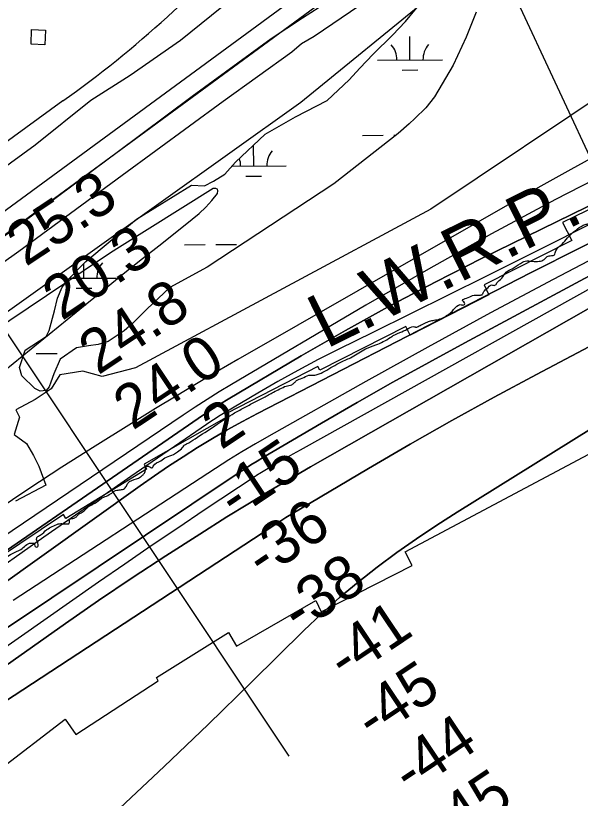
# Model space of a CAD drawing. Extents: x 3419139 to 3457078, y 540382 to 565875.
# Drawn here: x 3453623 to 3454490, y 550011 to 551211 of the extents above; entities that cross this region are included whole.
import ezdxf

# ---------------------------------------------------------------- set-up
doc = ezdxf.new("R2010")
doc.units = 0
for name, color, linetype in [('V-BLDG-OTLN', 7, 'Continuous'), ('V-FLOD-BASE', 7, 'Continuous'), ('V-LEVE-TOET', 7, 'Continuous'), ('V-RIVR-EDGE', 7, 'Continuous'), ('V-RIVR-RANG', 7, 'Continuous'), ('V-ROAD-CNTR', 7, 'Continuous'), ('V-RRAP-RVMT', 7, 'Continuous'), ('V-SITE-VEGE', 7, 'Continuous'), ('V-SURV-LINE', 7, 'Continuous'), ('V-TOPO-DPTH', 7, 'Continuous'), ('V-TOPO-MINR', 7, 'Continuous'), ('V-TOPO-WATR', 7, 'Continuous'), ('V-TOPO-WATR-IDEN', 7, 'Continuous'), ('V-WETL-SWMP', 7, 'Continuous')]:
    doc.layers.add(name, color=color, linetype=linetype)

msp = doc.modelspace()

# ---------------------------------------------------------------- linework, layer by layer
at = {"layer": 'V-BLDG-OTLN'}
msp.add_lwpolyline([(3453647.8, 551190.1), (3453669, 551189.1), (3453668, 551166.7), (3453647.1, 551167.7)], close=True, dxfattribs=at)
at = {"layer": 'V-FLOD-BASE'}
msp.add_lwpolyline([(3454370.3, 551565.4), (3454316.4, 551505.7), (3454286.1, 551468.4), (3454260.3, 551430), (3454186.5, 551323), (3454147.9, 551267.2), (3454142.3, 551260.6), (3454127.6, 551248.9), (3454063.7, 551207.5), (3454015.4, 551175.8), (3453894.3, 551087.3), (3453779, 551001.7), (3453638.3, 550896.8), (3453481.9, 550781.6), (3453332.6, 550669.4), (3453264, 550617.8), (3453239.8, 550595), (3453215.8, 550571.2), (3453204.6, 550555.6), (3453181.3, 550515.4), (3453170.5, 550500)], dxfattribs=at)
at = {"layer": 'V-LEVE-TOET'}
for points in [[(3453990, 551265.4), (3453876.6, 551173.3), (3453799.1, 551119.7), (3453738.6, 551081.4), (3453653.4, 551012.7), (3453514.9, 550912.1), (3453378.1, 550813), (3453331.7, 550782.4), (3453304.6, 550766.4), (3453270.2, 550738.6), (3453186.3, 550673.5), (3453069.7, 550586.7), (3452946.3, 550498.3), (3452789.9, 550383.7), (3452601.6, 550243.6), (3452413.3, 550102.4)], [(3454151.8, 551227.3), (3454081.5, 551179.7), (3454061.9, 551168.1), (3454047.2, 551155.7), (3453941.8, 551079.7), (3453786.9, 550966.1), (3453628.5, 550849.6), (3453455.7, 550727.6), (3453297.5, 550606.9), (3453174.8, 550502.1), (3453142.3, 550486.5), (3453049, 550421.2), (3452914.8, 550324.1), (3452841.3, 550274.9), (3452776.8, 550226.9), (3452687.1, 550161.6), (3452591.1, 550086.7), (3452524.6, 550036.5), (3452442.5, 549981.4), (3452333.6, 549904.8), (3452218, 549819.5), (3452064.1, 549704.6)]]:
    msp.add_lwpolyline(points, dxfattribs=at)
at = {"layer": 'V-RIVR-EDGE'}
for points in [[(3454293.4, 550757.8), (3454303.2, 550767.5), (3454305.6, 550768.2), (3454311.2, 550767.8), (3454312.6, 550769.5), (3454309.1, 550774.8), (3454315.4, 550778.2), (3454324.4, 550782), (3454329.3, 550782.7), (3454335.5, 550782.7), (3454340, 550784.1), (3454341.8, 550788.2), (3454346.7, 550792.8), (3454353.6, 550798.3), (3454358.9, 550797.9), (3454362, 550801.4), (3454369.3, 550808.7), (3454376.3, 550818.1), (3454385.3, 550823.2), (3454397.9, 550831.2), (3454405.2, 550834.7), (3454416.7, 550834.6), (3454426.7, 550834.6), (3454434.4, 550837.4), (3454439.3, 550841.9), (3454445.5, 550843.3), (3454450.1, 550844.6), (3454452.5, 550850.9), (3454459.5, 550858.9), (3454476.9, 550877.3), (3454485.6, 550884.2), (3454497.4, 550891.1), (3454502.7, 550892.5), (3454506.8, 550895.9), (3454511.7, 550900.8), (3454520.4, 550909.1), (3454533.3, 550915.7), (3454547.6, 550919.5), (3454558.7, 550924.3), (3454569.9, 550933), (3454588.7, 550945.8), (3454603.3, 550955.5), (3454618.2, 550961.4), (3454638.1, 550968.3), (3454654.8, 550974.8)], [(3453266.7, 550127.8), (3453274.3, 550131.6), (3453280.6, 550137), (3453284.4, 550141.5), (3453290, 550143.2), (3453295.6, 550146.7), (3453296.6, 550150.8), (3453299.8, 550151.9), (3453302.9, 550154), (3453303.2, 550155.7), (3453304, 550161.9), (3453307.1, 550170.6), (3453310.2, 550172.4), (3453311.6, 550172.4), (3453318.9, 550168.9), (3453324.1, 550169.5), (3453325.5, 550171.3), (3453322.4, 550175.8), (3453321.7, 550179.6), (3453321.7, 550181.7), (3453323.1, 550183.8), (3453327.3, 550188.3), (3453332.2, 550191.1), (3453342.6, 550196.3), (3453349.2, 550199), (3453361.1, 550203.2), (3453364.9, 550205.9), (3453367.7, 550209.8), (3453371.5, 550214.6), (3453375.4, 550218.4), (3453384.1, 550224.3), (3453393.8, 550228.1), (3453402.5, 550233.3), (3453407.4, 550234), (3453415.4, 550235.7), (3453418.9, 550238.1), (3453421, 550242), (3453424.8, 550244.7), (3453429, 550252), (3453431.4, 550254.8), (3453438.4, 550262.4), (3453445.7, 550268), (3453454.4, 550274.6), (3453467.6, 550280.4), (3453475.3, 550287), (3453478.4, 550292.2), (3453480.2, 550295.3), (3453482.6, 550296.4), (3453493.8, 550299.5), (3453497.9, 550302.3), (3453508.7, 550308.1), (3453513.6, 550312.6), (3453525.4, 550322.4), (3453541.8, 550336.2), (3453553, 550342.8), (3453558.2, 550346.6), (3453563.1, 550350.1), (3453573.9, 550358.4), (3453586.4, 550367), (3453597.2, 550375), (3453607.6, 550379.9), (3453618.4, 550386.4), (3453631.3, 550392.7), (3453646.6, 550402.4), (3453649.4, 550402.3), (3453651.5, 550402.3), (3453653.6, 550397.1), (3453657.7, 550397.1), (3453658.1, 550399.5), (3453656, 550410.7), (3453656.4, 550411.4), (3453661.3, 550414.5), (3453671.4, 550423.2), (3453679.7, 550427.6), (3453688.8, 550431.8), (3453696.4, 550432.1), (3453702.7, 550431.8), (3453705.1, 550432.1), (3453706.1, 550434.2), (3453705.8, 550438.7), (3453711.4, 550440.1), (3453716.6, 550442.9), (3453720.1, 550446.7), (3453725.7, 550449.8), (3453730.9, 550454.3), (3453736.8, 550459.5), (3453742, 550461.9), (3453752.5, 550469.2), (3453768.8, 550477.8), (3453773, 550480.6), (3453776.8, 550483), (3453784.5, 550484.1), (3453790.4, 550486.1), (3453794.2, 550491.3), (3453797, 550495.8), (3453801.9, 550498.6), (3453815.1, 550503.8), (3453819, 550507.3), (3453821.7, 550510.7), (3453822.5, 550514.2), (3453822.8, 550517.7), (3453824.9, 550520.5), (3453826.6, 550520.5), (3453828, 550520.1), (3453832.9, 550517.7), (3453834.6, 550520.4), (3453846.1, 550528.4), (3453854.8, 550534.3), (3453865.6, 550538.1), (3453871.9, 550542.6), (3453879.6, 550548.8), (3453881.3, 550551.6), (3453885.5, 550554.4), (3453898.7, 550562.3), (3453929.3, 550582.4), (3453955.5, 550599.7), (3453971.5, 550608.7), (3453987.8, 550617.4), (3454004.2, 550625.7), (3454019.2, 550634), (3454028.9, 550638.8), (3454038.7, 550643.3), (3454047, 550645.4), (3454051.5, 550648.5), (3454054.3, 550651.6), (3454063, 550655.4), (3454073.1, 550659.9), (3454079, 550659.9), (3454086.3, 550660.9), (3454097.8, 550666.1), (3454122.5, 550680), (3454139.6, 550687.9), (3454160.5, 550700.4), (3454176.1, 550706.3), (3454198.1, 550717.7), (3454202.9, 550720.8), (3454216.2, 550726.7), (3454226.9, 550731.9), (3454235.6, 550734.3), (3454237, 550733.6), (3454240.9, 550734.6), (3454247.5, 550737.7), (3454255.1, 550741.5), (3454262.1, 550743.6), (3454269.7, 550745), (3454279.1, 550748.1), (3454293.4, 550757.8)]]:
    msp.add_spline(points, degree=3, dxfattribs=at)
at = {"layer": 'V-RIVR-RANG'}
for p, q in [((3454280.6, 551476.1), (3454744.5, 550478.7)), ((3453532.1, 550841), (3454042.4, 550075.6))]:
    msp.add_line(p, q, dxfattribs=at)
at = {"layer": 'V-ROAD-CNTR'}
msp.add_lwpolyline([(3453695.9, 551080.7), (3453195.7, 550716.2), (3452564.8, 550249.6), (3452094, 549907.5), (3451781.4, 549679.3), (3451700, 549618.8)], dxfattribs=at)
msp.add_arc((3452741.1, 552431.4), 1654.1, 305.2531, 319.5339, dxfattribs=at)
at = {"layer": 'V-RRAP-RVMT'}
for p, q in [((3454598.8, 550961.1), (3454462.8, 550894.4)), ((3454462.8, 550894.4), (3454476.8, 550866.5)), ((3454476.8, 550866.5), (3454342.6, 550798.7)), ((3454342.6, 550798.7), (3454349.7, 550783.3)), ((3454349.7, 550783.3), (3454228.6, 550721.3)), ((3454222.1, 550734.7), (3454090.4, 550667.7)), ((3454228.6, 550721.3), (3454222.1, 550734.7)), ((3454087.2, 550673.3), (3453948, 550601.5)), ((3454090.4, 550667.7), (3454087.2, 550673.3)), ((3453948, 550601.5), (3453949.9, 550597.3)), ((3453949.9, 550597.3), (3453820.5, 550523.4)), ((3454221.2, 550388.8), (3454609.7, 550596)), ((3453824.4, 550516), (3453700.4, 550440.3)), ((3453820.5, 550523.4), (3453824.4, 550516)), ((3453697, 550446.1), (3453455.5, 550284.5)), ((3453700.4, 550440.3), (3453697, 550446.1)), ((3454232, 550368.1), (3454221.2, 550388.8)), ((3454092.5, 550296.8), (3454232, 550368.1)), ((3453962.1, 550244.1), (3454084, 550314.3)), ((3454084, 550314.3), (3454092.5, 550296.8)), ((3453839.5, 550196.4), (3453949.9, 550265.1)), ((3453949.9, 550265.1), (3453962.1, 550244.1)), ((3453842.2, 550191), (3453839.5, 550196.4)), ((3453715.7, 550108.6), (3453842.2, 550191)), ((3453492.1, 549974.1), (3453699.6, 550132.1)), ((3453699.6, 550132.1), (3453715.7, 550108.6))]:
    msp.add_line(p, q, dxfattribs=at)
at = {"layer": 'V-SITE-VEGE'}
for points in [[(3454587, 551251.8), (3454597.8, 551208.6), (3454614, 551178.9), (3454600.5, 551149.2), (3454578.9, 551127.6), (3454546.6, 551106), (3454260.6, 550914.4), (3453807.3, 550671.4), (3453756.1, 550657.9), (3453726.4, 550666), (3453691.3, 550660.6), (3453677.8, 550639), (3453653.6, 550622.8), (3453623.9, 550606.6), (3453629.3, 550595.8), (3453621.2, 550568.8), (3453640.1, 550555.3), (3453650.9, 550536.5), (3453659, 550520.3), (3453669.6, 550491.2), (3453623, 550466.9)], [(3452550.1, 549988.5), (3452973.7, 550285.4), (3453516, 550690.3), (3454060.9, 551079), (3454263.3, 551243.7)]]:
    msp.add_lwpolyline(points, dxfattribs=at)
at = {"layer": 'V-SURV-LINE'}
for points in [[(3451740.1, 549543.3), (3454135.9, 551300.7)], [(3454153.6, 551276.5), (3451757.9, 549519.1)]]:
    msp.add_lwpolyline(points, dxfattribs=at)
at = {"layer": 'V-TOPO-DPTH'}
for points in [[(3453154.9, 550018.8), (3453814.6, 550490.3), (3453836.3, 550505.5), (3453858.2, 550520.4), (3453880.3, 550534.9), (3453902.7, 550549.1), (3453925.3, 550562.8), (3453948.2, 550576.1), (3453971.4, 550588.9), (3453994.8, 550601.3), (3454339.8, 550779.1), (3454414.6, 550817.4), (3454489.5, 550855.5), (3454564.6, 550893.2), (3454639.8, 550930.6), (3454750, 550985), (3454770.2, 550994.9), (3454790.6, 551004.6), (3454811.1, 551014.1), (3454831.6, 551023.4), (3454900.5, 551054.1)], [(3454900.5, 551054.1), (3454831.6, 551023.4), (3454811.1, 551014.1), (3454790.6, 551004.6), (3454770.2, 550994.9), (3454750, 550985), (3454639.8, 550930.6), (3454564.6, 550893.2), (3454489.5, 550855.5), (3454414.6, 550817.4), (3454339.8, 550779.1), (3453994.8, 550601.3), (3453971.4, 550588.9), (3453948.2, 550576.1), (3453925.3, 550562.8), (3453902.7, 550549.1), (3453880.3, 550534.9), (3453858.2, 550520.4), (3453836.3, 550505.5), (3453814.6, 550490.3), (3453154.9, 550018.8)], [(3453250.1, 550032.1), (3453964.9, 550509.7), (3453974.5, 550516), (3453984.3, 550522.2), (3453994.1, 550528.3), (3454004, 550534.2), (3454092.8, 550586.3), (3454147.4, 550617.9), (3454202.2, 550649), (3454257.3, 550679.6), (3454312.7, 550709.7), (3454796.9, 550969.9), (3454801.8, 550972.5), (3454806.8, 550975), (3454811.8, 550977.5), (3454816.8, 550979.9), (3454877.3, 551008.5), (3454900.7, 551019.4)], [(3454900.7, 551019.4), (3454877.3, 551008.5), (3454816.8, 550979.9), (3454811.8, 550977.5), (3454806.8, 550975), (3454801.8, 550972.5), (3454796.9, 550969.9), (3454312.7, 550709.7), (3454257.3, 550679.6), (3454202.2, 550649), (3454147.4, 550617.9), (3454092.8, 550586.3), (3454004, 550534.2), (3453994.1, 550528.3), (3453984.3, 550522.2), (3453974.5, 550516), (3453964.9, 550509.7), (3453250.1, 550032.1)], [(3453454.5, 550284.7), (3453903.7, 550593.7), (3453915, 550601.4), (3453926.4, 550608.8), (3453938, 550616.1), (3453949.7, 550623.1), (3454061.6, 550689.4), (3454129.8, 550728.6), (3454198.6, 550766.8), (3454268.2, 550803.3), (3454338.4, 550838.7), (3454661.8, 550997.1)], [(3454901, 550963.3), (3454888.5, 550958.1), (3454859.1, 550945.6), (3454829.8, 550932.7), (3454800.9, 550919.2), (3454772.1, 550905.3), (3454729.1, 550883.8), (3454679.1, 550858.4), (3454629.5, 550832.5), (3454580.3, 550805.7), (3454531.4, 550778.4), (3454075.9, 550519.2), (3454043.5, 550500.5), (3454011.4, 550481.6), (3453979.5, 550462.2), (3453947.7, 550442.5), (3453906.1, 550416.3), (3453853.9, 550382.9), (3453802.1, 550348.9), (3453750.8, 550314.1), (3453699.9, 550278.8), (3453217.7, 549938.7)], [(3453217.7, 549938.7), (3453699.9, 550278.8), (3453750.8, 550314.1), (3453802.1, 550348.9), (3453853.9, 550382.9), (3453906.1, 550416.3), (3453947.7, 550442.5), (3453979.5, 550462.2), (3454011.4, 550481.6), (3454043.5, 550500.5), (3454075.9, 550519.2), (3454531.4, 550778.4), (3454580.3, 550805.7), (3454629.5, 550832.5), (3454679.1, 550858.4), (3454729.1, 550883.8), (3454772.1, 550905.3), (3454800.9, 550919.2), (3454829.8, 550932.7), (3454859.1, 550945.6), (3454888.5, 550958.1), (3454901, 550963.3)], [(3454901.2, 550910.2), (3454865.6, 550894.2), (3454859.8, 550891.5), (3454853.9, 550888.8), (3454848.2, 550885.9), (3454842.4, 550882.9), (3454422.5, 550661.1), (3454357.5, 550626.1), (3454292.9, 550590.5), (3454228.8, 550554), (3454165.1, 550516.9), (3454060.3, 550454.8), (3454049.2, 550448.1), (3454038.3, 550441.4), (3454027.4, 550434.5), (3454016.5, 550427.5), (3453351.2, 549992.1)], [(3453351.2, 549992.1), (3454016.5, 550427.5), (3454027.4, 550434.5), (3454038.3, 550441.4), (3454049.2, 550448.1), (3454060.3, 550454.8), (3454165.1, 550516.9), (3454228.8, 550554), (3454292.9, 550590.5), (3454357.5, 550626.1), (3454422.5, 550661.1), (3454842.4, 550882.9), (3454848.2, 550885.9), (3454853.9, 550888.8), (3454859.8, 550891.5), (3454865.6, 550894.2), (3454901.2, 550910.2)], [(3454901.6, 550821.8), (3454893, 550817.3), (3454879.1, 550809.3), (3454865.4, 550801.1), (3454301.1, 550449.9), (3454269.7, 550429.8), (3454238.8, 550409.1), (3454208.3, 550387.7), (3454178.3, 550365.6), (3454149.1, 550342.6), (3454120.4, 550318.9), (3454092.8, 550294), (3454065.8, 550268.4), (3453985.8, 550189.5), (3453918.9, 550124.3), (3453851.5, 550059.6), (3453783.2, 549995.8), (3453714.4, 549932.6), (3453489.7, 549728.6)], [(3453489.7, 549728.6), (3453714.4, 549932.6), (3453783.2, 549995.8), (3453851.5, 550059.6), (3453918.9, 550124.3), (3453985.8, 550189.5), (3454065.8, 550268.4), (3454092.8, 550294), (3454120.4, 550318.9), (3454149.1, 550342.6), (3454178.3, 550365.6), (3454208.3, 550387.7), (3454238.8, 550409.1), (3454269.7, 550429.8), (3454301.1, 550449.9), (3454865.4, 550801.1), (3454879.1, 550809.3), (3454893, 550817.3), (3454901.6, 550821.8)]]:
    msp.add_lwpolyline(points, dxfattribs=at)
at = {"layer": 'V-TOPO-MINR'}
for points in [[(3454899.8, 551197.1), (3454791.3, 551141.4), (3454761.8, 551126.3), (3454732.4, 551111.2), (3454702.9, 551096.1), (3454673.5, 551080.9), (3454629.1, 551058), (3454577.7, 551031.1), (3454526.5, 551003.7), (3454475.6, 550975.6), (3454425, 550947.1), (3453964.3, 550683.8), (3453932.6, 550665.5), (3453901, 550646.9), (3453869.6, 550628), (3453838.3, 550608.9), (3453797.2, 550583.5), (3453745.7, 550551.3), (3453694.4, 550518.6), (3453643.5, 550485.4), (3453592.9, 550451.8)], [(3454900.1, 551148.4), (3454777.3, 551092.6), (3454763.4, 551086.2), (3454749.6, 551079.7), (3454735.8, 551073), (3454722.1, 551066.2), (3454550.7, 550980.2), (3454451.9, 550929.2), (3454353.8, 550877), (3454256.8, 550822.8), (3454160.6, 550767.2), (3453954.8, 550645.6), (3453936, 550634.2), (3453917.2, 550622.6), (3453898.7, 550610.7), (3453880.3, 550598.5), (3453336.1, 550231)], [(3454900.6, 551034.9), (3454823.3, 550999.4), (3454811.4, 550993.9), (3454799.6, 550988.2), (3454787.8, 550982.4), (3454776.1, 550976.4), (3454545, 550857.2), (3454448.2, 550806.6), (3454351.9, 550755.4), (3454256.1, 550703.1), (3454160.6, 550650.1), (3454012, 550566.6), (3453991.3, 550554.7), (3453970.7, 550542.5), (3453950.4, 550529.9), (3453930.2, 550517), (3453619.8, 550314.1)], [(3454900.7, 551019.4), (3454877.3, 551008.5), (3454816.8, 550979.9), (3454811.8, 550977.5), (3454806.8, 550975), (3454801.8, 550972.5), (3454796.9, 550969.9), (3454312.7, 550709.7), (3454257.3, 550679.6), (3454202.2, 550649), (3454147.4, 550617.9), (3454092.8, 550586.3), (3454004, 550534.2), (3453994.1, 550528.3), (3453984.3, 550522.2), (3453974.5, 550516), (3453964.9, 550509.7), (3453250.1, 550032.1)], [(3454661.8, 550997.1), (3454338.4, 550838.7), (3454268.2, 550803.3), (3454198.6, 550766.8), (3454129.8, 550728.6), (3454061.6, 550689.4), (3453949.7, 550623.1), (3453938, 550616.1), (3453926.4, 550608.8), (3453915, 550601.4), (3453903.7, 550593.7), (3453454.5, 550284.7)], [(3454901, 550963.3), (3454888.5, 550958.1), (3454859.1, 550945.6), (3454829.8, 550932.7), (3454800.9, 550919.2), (3454772.1, 550905.3), (3454729.1, 550883.8), (3454679.1, 550858.4), (3454629.5, 550832.5), (3454580.3, 550805.7), (3454531.4, 550778.4), (3454075.9, 550519.2), (3454043.5, 550500.5), (3454011.4, 550481.6), (3453979.5, 550462.2), (3453947.7, 550442.5), (3453906.1, 550416.3), (3453853.9, 550382.9), (3453802.1, 550348.9), (3453750.8, 550314.1), (3453699.9, 550278.8), (3453217.7, 549938.7)], [(3453439.4, 550531.4), (3453730.1, 550767.9), (3453759.3, 550791.6), (3453788.6, 550815.2), (3453818.1, 550838.7), (3453847.6, 550862.1), (3453894.4, 550899.1), (3453905.1, 550908.2), (3453915.2, 550917.7), (3453924.5, 550928), (3453933.4, 550938.8), (3453933.9, 550942.7), (3453933.1, 550945.4), (3453930.5, 550946.4), (3453926.6, 550946.3), (3453778.6, 550853.8), (3453773, 550850.3), (3453767.5, 550846.8), (3453762.1, 550843.2), (3453756.6, 550839.6), (3453528, 550686.3)], [(3454901.2, 550910.2), (3454865.6, 550894.2), (3454859.8, 550891.5), (3454853.9, 550888.8), (3454848.2, 550885.9), (3454842.4, 550882.9), (3454422.5, 550661.1), (3454357.5, 550626.1), (3454292.9, 550590.5), (3454228.8, 550554), (3454165.1, 550516.9), (3454060.3, 550454.8), (3454049.2, 550448.1), (3454038.3, 550441.4), (3454027.4, 550434.5), (3454016.5, 550427.5), (3453351.2, 549992.1)], [(3454533.6, 550905.7), (3454402.4, 550840.2), (3454344.8, 550811.4), (3454287.1, 550782.7), (3454229.3, 550754.1), (3454171.5, 550725.6), (3454119.2, 550699.7), (3454087.8, 550683.8), (3454056.6, 550667.3), (3454025.8, 550650.2), (3453995.3, 550632.6), (3453945.1, 550602.9), (3453939.9, 550599.7), (3453934.7, 550596.5), (3453929.5, 550593.2), (3453924.5, 550589.7), (3453800.4, 550504.4), (3453733.5, 550458.1), (3453666.7, 550411.6), (3453600.2, 550364.6)], [(3454609, 550850.9), (3454060, 550545), (3454049, 550538.8), (3454038, 550532.6), (3454027.1, 550526.3), (3454016.2, 550519.9), (3453998.2, 550509.2), (3453996.3, 550508.1), (3453992.6, 550505.8), (3453990.8, 550504.6), (3453912.8, 550452.7), (3453872.1, 550425.5), (3453831.5, 550398), (3453791.1, 550370.2), (3453750.8, 550342.3), (3453222.5, 549972.7)], [(3453489.7, 549728.6), (3453714.4, 549932.6), (3453783.2, 549995.8), (3453851.5, 550059.6), (3453918.9, 550124.3), (3453985.8, 550189.5), (3454065.8, 550268.4), (3454092.8, 550294), (3454120.4, 550318.9), (3454149.1, 550342.6), (3454178.3, 550365.6), (3454208.3, 550387.7), (3454238.8, 550409.1), (3454269.7, 550429.8), (3454301.1, 550449.9), (3454865.4, 550801.1), (3454879.1, 550809.3), (3454893, 550817.3), (3454901.6, 550821.8)]]:
    msp.add_lwpolyline(points, dxfattribs=at)
at = {"layer": 'V-TOPO-WATR'}
msp.add_lwpolyline([(3454900.5, 551054.1), (3454831.6, 551023.4), (3454811.1, 551014.1), (3454790.6, 551004.6), (3454770.2, 550994.9), (3454750, 550985), (3454639.8, 550930.6), (3454564.6, 550893.2), (3454489.5, 550855.5), (3454414.6, 550817.4), (3454339.8, 550779.1), (3453994.8, 550601.3), (3453971.4, 550588.9), (3453948.2, 550576.1), (3453925.3, 550562.8), (3453902.7, 550549.1), (3453880.3, 550534.9), (3453858.2, 550520.4), (3453836.3, 550505.5), (3453814.6, 550490.3), (3453154.9, 550018.8)], dxfattribs=at)
at = {"layer": 'V-WETL-SWMP'}
for p, q in [((3454221.9, 551202.6), (3454238.4, 551222.9)), ((3454329.9, 551217), (3454315, 551178.4)), ((3454201.5, 551181.3), (3454221.9, 551202.6)), ((3454172.3, 551152.5), (3454201.5, 551181.3)), ((3454228.5, 551143.6), (3454228.3, 551179.6)), ((3454315, 551178.4), (3454294.9, 551135.4)), ((3454151.8, 551130.8), (3454172.3, 551152.5)), ((3454178.5, 551143.4), (3454278.5, 551143.8)), ((3454135.3, 551113), (3454151.8, 551130.8)), ((3454216.6, 551128.1), (3454240.6, 551128.2)), ((3454294.9, 551135.4), (3454266.2, 551086.7)), ((3454101.7, 551081.2), (3454135.3, 551113)), ((3454052.8, 551056.2), (3454101.7, 551081.2)), ((3454266.2, 551086.7), (3454253, 551070.2)), ((3454253, 551070.2), (3454235.8, 551053.6)), ((3454006.4, 551029.8), (3454052.8, 551056.2)), ((3454227.3, 551045.4), (3454210.2, 551030.8)), ((3454235.8, 551053.6), (3454227.3, 551045.4)), ((3453961, 550986.6), (3454006.4, 551029.8)), ((3454210.2, 551030.8), (3454111.8, 550953.6)), ((3454155.6, 551027.8), (3454187.6, 551028)), ((3454203.6, 551028), (3454206.7, 551028.1)), ((3453988.7, 550980.7), (3453988.6, 551012.9)), ((3453944.5, 550968.1), (3453961, 550986.6)), ((3453955.5, 550980.5), (3454038.7, 550980.9)), ((3453926.8, 550957.5), (3453944.5, 550968.1)), ((3453976.8, 550965.2), (3454000.8, 550965.3)), ((3453808.7, 550899.3), (3453893.1, 550951.6)), ((3453893.1, 550951.6), (3453913.1, 550950.6)), ((3453913.1, 550950.6), (3453926.8, 550957.5)), ((3454111.8, 550953.6), (3453917.4, 550825.6)), ((3453731.2, 550834.1), (3453808.7, 550899.3)), ((3453882.4, 550860.1), (3453914.4, 550860.3)), ((3453930.4, 550860.4), (3453962.4, 550860.5)), ((3453704.9, 550808), (3453731.2, 550834.1)), ((3453728, 550808.7), (3453728, 550830.8)), ((3453917.4, 550825.6), (3453859.9, 550794.3)), ((3453694.9, 550795.2), (3453704.9, 550808)), ((3453705.5, 550808.6), (3453778, 550808.9)), ((3453687.5, 550777.9), (3453694.9, 550795.2)), ((3453716.1, 550793.2), (3453740.1, 550793.3)), ((3453859.9, 550794.3), (3453825, 550761.2)), ((3453683.3, 550758.5), (3453687.5, 550777.9)), ((3453675, 550728.3), (3453683.3, 550758.5)), ((3453825, 550761.2), (3453802.6, 550739)), ((3453802.6, 550739), (3453790.2, 550728.2)), ((3453670.3, 550719.3), (3453675, 550728.3)), ((3453790.2, 550728.2), (3453765.3, 550711.8)), ((3453638.2, 550698.5), (3453670.3, 550719.3)), ((3453765.3, 550711.8), (3453750.3, 550706.9)), ((3453629.4, 550671.5), (3453638.2, 550698.5)), ((3453716.6, 550701.7), (3453691.7, 550684.6)), ((3453735.4, 550705.2), (3453716.6, 550701.7)), ((3453750.3, 550706.9), (3453735.4, 550705.2)), ((3453655.1, 550693), (3453687.1, 550693.1)), ((3453691.7, 550684.6), (3453682.2, 550662.1)), ((3453703.1, 550693.2), (3453704.2, 550693.2)), ((3453633, 550659.1), (3453629.4, 550671.5)), ((3453682.2, 550662.1), (3453677.5, 550649.3)), ((3453652.7, 550639.4), (3453633, 550659.1)), ((3453677.5, 550649.3), (3453674.8, 550642.2)), ((3453661.1, 550635.3), (3453652.7, 550639.4)), ((3453670.2, 550636.5), (3453661.1, 550635.3)), ((3453674.8, 550642.2), (3453670.2, 550636.5))]:
    msp.add_line(p, q, dxfattribs=at)
for centre, start, end in [((3454173.3, 551143.8), 359.4782, 41.0218), ((3454283.7, 551144.3), 139.4782, 181.0218), ((3454044, 550981.4), 139.4782, 181.0218), ((3453933.5, 550980.9), 359.4782, 18.7249), ((3453783.3, 550809.4), 139.4782, 181.0218), ((3453672.8, 550809), 359.4782, 3.4481)]:
    msp.add_arc(centre, 35.2, start, end, dxfattribs=at)

# ---------------------------------------------------------------- texts
at = {"layer": 'V-RIVR-RANG'}
for s, rotation, p in [('25.3', 33.5883, (3453638.9, 550825.6)), ('20.3', 33.5883, (3453694.4, 550742.4)), ('24.8', 33.5883, (3453749.9, 550659.3)), ('24.0', 33.5883, (3453803.1, 550574.5)), ('2', 33.8759, (3453938.8, 550544.4)), ('-15', 33.8759, (3453960.6, 550438.6)), ('-36', 33.8759, (3454003, 550346.6)), ('-38', 33.8759, (3454058.1, 550263.2)), ('-41', 33.8759, (3454128.7, 550190.2)), ('-45', 33.8759, (3454171.3, 550098.3)), ('-44', 33.8759, (3454228.4, 550016.2)), ('-45', 33.8759, (3454282.4, 549932))]:
    msp.add_text(s, height=67, rotation=rotation, dxfattribs=at).set_placement(p)
at = {"layer": 'V-TOPO-WATR-IDEN'}
msp.add_text('L.W.R.P.', height=83, rotation=26.3743, dxfattribs=at).set_placement((3454100, 550699.8))

doc.saveas('drawing.dxf')
